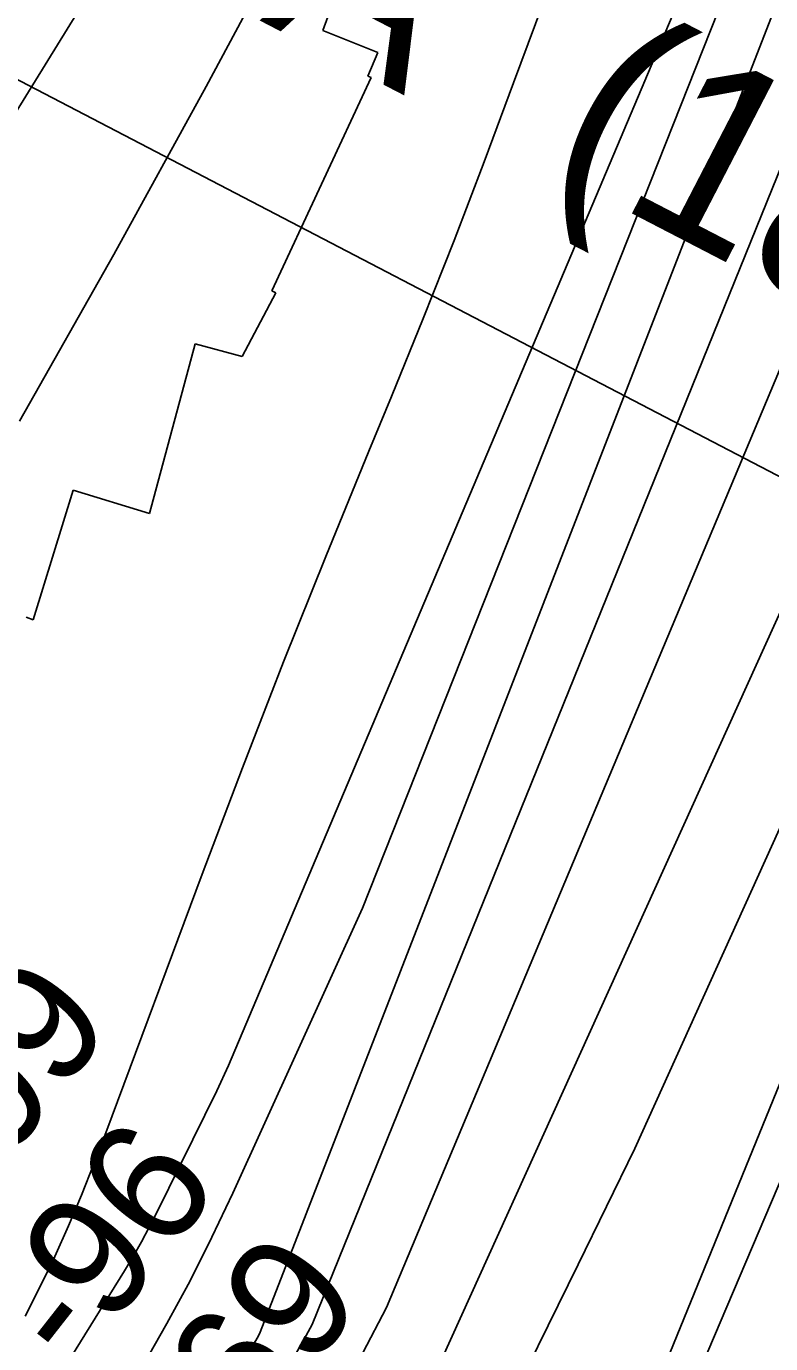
# Model space of a CAD drawing. Extents: x 3361039 to 3398939, y 576572 to 602007.
# Drawn here: x 3386421 to 3386827, y 597634 to 598351 of the extents above; entities that cross this region are included whole.
import ezdxf

# ---------------------------------------------------------------- set-up
doc = ezdxf.new("R2010")
doc.units = 0
for name, color, linetype in [('V-CHAN-NAID', 7, 'Continuous'), ('V-RIVR-RANG', 7, 'Continuous'), ('V-RRAP-RVMT', 7, 'Continuous'), ('V-TOPO-DPTH', 7, 'Continuous'), ('V-TOPO-MAJR', 7, 'Continuous'), ('V-TOPO-MINR', 7, 'Continuous')]:
    doc.layers.add(name, color=color, linetype=linetype)

msp = doc.modelspace()

# ---------------------------------------------------------------- linework, layer by layer
at = {"layer": 'V-RIVR-RANG'}
msp.add_line((3387647.07, 597681.1), (3386387.5, 598336.77), dxfattribs=at)
at = {"layer": 'V-RRAP-RVMT'}
for p, q in [((3386582.86, 598348.36), (3386622.35, 598454.3)), ((3386612.8, 598336.42), (3386582.86, 598348.36)), ((3386607.44, 598323.54), (3386612.8, 598336.42)), ((3386555.16, 598206.69), (3386609.26, 598322.77)), ((3386609.26, 598322.77), (3386607.44, 598323.54)), ((3386539.06, 598170.88), (3386557.38, 598205.52)), ((3386557.38, 598205.52), (3386555.16, 598206.69)), ((3386488.62, 598085.57), (3386513.37, 598177.79)), ((3386513.37, 598177.79), (3386539.06, 598170.88)), ((3386425.23, 598027.61), (3386446.92, 598098.16)), ((3386446.92, 598098.16), (3386488.62, 598085.57)), ((3386421.47, 598029.13), (3386425.23, 598027.61))]:
    msp.add_line(p, q, dxfattribs=at)
at = {"layer": 'V-TOPO-DPTH'}
for points in [[(3387238.52, 600201.49), (3387253.35, 599637.17), (3387254.43, 599613.07), (3387254.49, 599589), (3387253.03, 599564.97), (3387250.56, 599540.98), (3387245.22, 599501.37), (3387238.6, 599457.73), (3387231.01, 599414.28), (3387075.86, 598583.85), (3387075.59, 598580.63), (3387075.14, 598577.43), (3387074.83, 598575.84), (3387072.37, 598564.67), (3387071.41, 598561.08), (3387070.14, 598557.58), (3386627.95, 597581.78), (3386626.89, 597579.68), (3386624.63, 597575.57), (3386216.18, 597034.31)], [(3386216.18, 597034.31), (3386624.63, 597575.57), (3386626.89, 597579.68), (3386627.95, 597581.78), (3387070.14, 598557.58), (3387071.41, 598561.08), (3387072.37, 598564.67), (3387074.83, 598575.84), (3387075.14, 598577.43), (3387075.59, 598580.63), (3387075.86, 598583.85), (3387231.01, 599414.28), (3387238.6, 599457.73), (3387245.22, 599501.37), (3387250.56, 599540.98), (3387253.03, 599564.97), (3387254.49, 599589), (3387254.43, 599613.07), (3387253.35, 599637.17), (3387238.52, 600201.49)], [(3386278, 596973.96), (3386708.89, 597490.1), (3386713.97, 597497.09), (3386718.77, 597504.26), (3386723.13, 597511.71), (3386727.21, 597519.33), (3386854.33, 597830.53), (3386888.11, 597914.95), (3386923.06, 597998.86), (3386959.75, 598082.03), (3387160.3, 598510.28), (3387161.46, 598512.85), (3387162.58, 598515.44), (3387163.61, 598518.07), (3387242.55, 599160.51), (3387249.52, 599206.21), (3387257.39, 599251.77), (3387265.85, 599297.23), (3387317.76, 599561.59), (3387318.8, 599568.12), (3387319.52, 599574.67), (3387319.77, 599581.26), (3387319.7, 599587.87), (3387326.78, 600201.73)], [(3386278, 596973.96), (3386708.89, 597490.1), (3386713.97, 597497.09), (3386718.77, 597504.26), (3386723.13, 597511.71), (3386727.21, 597519.33), (3386854.33, 597830.53), (3386888.11, 597914.95), (3386923.06, 597998.86), (3386959.75, 598082.03), (3387160.3, 598510.28), (3387161.46, 598512.85), (3387162.58, 598515.44), (3387163.61, 598518.07), (3387242.55, 599160.51), (3387249.52, 599206.21), (3387257.39, 599251.77), (3387265.85, 599297.23), (3387317.76, 599561.59)], [(3387298.49, 599549.42), (3387125.19, 598592.2), (3387120.35, 598565.42), (3387114.52, 598538.9), (3386752.75, 597739.93), (3386721.85, 597676.85), (3386678.14, 597587.97), (3386668.6, 597569.61), (3386658.54, 597551.57), (3386647.67, 597533.99), (3386636.28, 597516.73), (3386517.22, 597344.77), (3386327.43, 597098.1)], [(3386327.43, 597098.1), (3386517.22, 597344.77), (3386636.28, 597516.73), (3386647.67, 597533.99), (3386658.54, 597551.57), (3386668.6, 597569.61), (3386678.14, 597587.97), (3386721.85, 597676.85), (3386752.75, 597739.93), (3387114.52, 598538.9), (3387120.35, 598565.42), (3387125.19, 598592.2), (3387298.49, 599549.42)]]:
    msp.add_lwpolyline(points, dxfattribs=at)
at = {"layer": 'V-TOPO-MAJR'}
for points in [[(3386195.01, 597057.26), (3386492.77, 597449.46), (3386526.46, 597500.62), (3386562.52, 597557.11), (3386577.11, 597580.72), (3386591.24, 597604.6), (3386604.68, 597628.88), (3386617.65, 597653.42), (3387004.54, 598575.91), (3387142.03, 599177.28), (3387220.4, 599583.75), (3387221.26, 599590.24), (3387221.75, 599596.73), (3387221.71, 599603.25), (3387221.31, 599609.77), (3387195.6, 600201.37)], [(3386568.66, 598409.64), (3386519.32, 598317.83), (3386469.17, 598226.47), (3386417.8, 598135.79)], [(3386420.83, 597648.7), (3386429.08, 597664.91), (3386436.95, 597681.33), (3386444.35, 597697.97), (3386451.51, 597714.71), (3386458.3, 597731.61), (3386464.85, 597748.6), (3386517.28, 597889.24), (3386539.21, 597947.09), (3386561.56, 598004.77), (3386584.54, 598062.2), (3386607.95, 598119.47), (3386620.29, 598149.2), (3386637.56, 598191.59), (3386654.44, 598234.12), (3386670.75, 598276.89), (3386686.67, 598319.79), (3386702.71, 598362.66)]]:
    msp.add_lwpolyline(points, dxfattribs=at)
at = {"layer": 'V-TOPO-MINR'}
for points in [[(3386172.59, 597212.06), (3386216.36, 597271.7), (3386259.01, 597332.11), (3386300, 597393.66), (3386339.87, 597455.97), (3386474.91, 597673.5), (3386479.59, 597681.29), (3386484.11, 597689.16), (3386488.4, 597697.17), (3386492.53, 597705.26), (3386525.11, 597771.44), (3386531.54, 597785.21), (3386893.42, 598640.78), (3386895.15, 598644.65), (3386896.8, 598648.55), (3386898.34, 598652.5), (3386899.79, 598656.48), (3386989.29, 599153.47), (3387049.35, 599612.88), (3387051.27, 599633.23), (3387051.1, 599653.66), (3387049.52, 599674.15), (3387000.98, 600200.83)], [(3386188.3, 597110.78), (3386522.3, 597600.17), (3386526.39, 597606.17), (3386530.48, 597612.17), (3386534.56, 597618.18), (3386538.65, 597624.19), (3386545.99, 597635), (3386546.39, 597635.61), (3386547.87, 597638.11), (3386548.79, 597640.07), (3386830.65, 598364.58), (3386879.13, 598491.58), (3386915.47, 598584.43), (3386924.15, 598607.43), (3386932.46, 598630.56), (3386940.22, 598653.89), (3386947.6, 598677.34), (3387137.6, 599587.34), (3387138.34, 599601.39), (3387138.63, 599615.44), (3387138.22, 599629.48), (3387137.35, 599643.52), (3387081.99, 600201.06)], [(3387238.52, 600201.49), (3387253.35, 599637.17), (3387254.43, 599613.07), (3387254.49, 599589), (3387253.03, 599564.97), (3387250.56, 599540.98), (3387245.22, 599501.37), (3387238.6, 599457.73), (3387231.01, 599414.28), (3387075.86, 598583.85), (3387075.59, 598580.63), (3387075.14, 598577.43), (3387074.83, 598575.84), (3387072.37, 598564.67), (3387071.41, 598561.08), (3387070.14, 598557.58), (3386627.95, 597581.78), (3386626.89, 597579.68), (3386624.63, 597575.57), (3386216.18, 597034.31)], [(3386278, 596973.96), (3386708.89, 597490.1), (3386713.97, 597497.09), (3386718.77, 597504.26), (3386723.13, 597511.71), (3386727.21, 597519.33), (3386854.33, 597830.53), (3386888.11, 597914.95), (3386923.06, 597998.86), (3386959.75, 598082.03), (3387160.3, 598510.28), (3387161.46, 598512.85), (3387162.58, 598515.44), (3387163.61, 598518.07), (3387242.55, 599160.51), (3387249.52, 599206.21), (3387257.39, 599251.77), (3387265.85, 599297.23), (3387317.76, 599561.59), (3387318.8, 599568.12), (3387319.52, 599574.67), (3387319.77, 599581.26), (3387319.7, 599587.87), (3387326.78, 600201.73)], [(3386301.86, 596942.31), (3386711.71, 597466.79), (3386721.67, 597480.44), (3386731.07, 597494.46), (3386739.63, 597509), (3386747.61, 597523.9), (3387173.38, 598524.24), (3387284.43, 599309.93), (3387290.13, 599346.07), (3387323.95, 599552.95), (3387325.39, 599563.02), (3387326.58, 599573.11), (3387327.37, 599583.25), (3387327.91, 599593.4), (3387330.71, 599677.66), (3387361.71, 600201.83)], [(3386143.84, 597124.46), (3386335.95, 597389.99), (3386367.44, 597434.8), (3386398.09, 597480.16), (3386427.48, 597526.35), (3386456.03, 597573.08), (3386484.85, 597621.76), (3386497.98, 597644.77), (3386510.61, 597668.04), (3386522.48, 597691.71), (3386533.85, 597715.64), (3386604.54, 597870.86), (3386901.46, 598619.35), (3386906.06, 598630.47), (3386910.47, 598641.66), (3386914.61, 598652.96), (3386918.56, 598664.33), (3387120.94, 599608.51)], [(3386327.43, 597098.1), (3386517.22, 597344.77), (3386636.28, 597516.73), (3386647.67, 597533.99), (3386658.54, 597551.57), (3386668.6, 597569.61), (3386678.14, 597587.97), (3386721.85, 597676.85), (3386752.75, 597739.93), (3387114.52, 598538.9), (3387120.35, 598565.42), (3387125.19, 598592.2), (3387298.49, 599549.42)], [(3386382.33, 597344.63), (3386554.08, 597605.59), (3386560.14, 597615.06), (3386566.03, 597624.63), (3386571.68, 597634.35), (3386577.16, 597644.18), (3386926.71, 598506.92), (3386929.57, 598515.69), (3386932.52, 598524.43), (3386935.59, 598533.13), (3386938.75, 598541.8), (3386941.95, 598550.45), (3386945.12, 598559.12), (3386948.24, 598567.81), (3386951.32, 598576.51), (3386954.94, 598586.83), (3386959.65, 598600.75), (3386964.14, 598614.74), (3386968.31, 598628.82), (3386972.27, 598642.98), (3387043.72, 598910.27), (3387070.28, 599012.86), (3387095.75, 599115.71), (3387183.06, 599514.82)], [(3386818.62, 599402.47), (3386806.04, 599350.23), (3386793.51, 599297.97), (3386781.06, 599245.7), (3386768.66, 599193.42), (3386756.34, 599141.3), (3386741.14, 599078.87), (3386725.37, 599016.58), (3386708.76, 598954.51), (3386691.6, 598892.59), (3386667.21, 598806.87), (3386661.39, 598788.07), (3386655.02, 598769.47), (3386647.81, 598751.18), (3386640.04, 598733.09), (3386587.34, 598617.7), (3386551.4, 598542.83), (3386513.59, 598468.96), (3386472.97, 598396.6), (3386200.71, 597955.59)]]:
    msp.add_lwpolyline(points, dxfattribs=at)

# ---------------------------------------------------------------- texts
at = {"layer": 'V-CHAN-NAID'}
msp.add_text('GEM "180A" (180.9)', height=100, rotation=332.61503, dxfattribs=at).set_placement((3386004.56, 598635.57))
at = {"layer": 'V-RIVR-RANG'}
for s, p in [('-109', (3386359.78, 597667.1)), ('-96', (3386448.25, 597617.88)), ('-69', (3386526.97, 597556.2))]:
    msp.add_text(s, height=67, rotation=51.90742, dxfattribs=at).set_placement(p)

doc.saveas('drawing.dxf')
